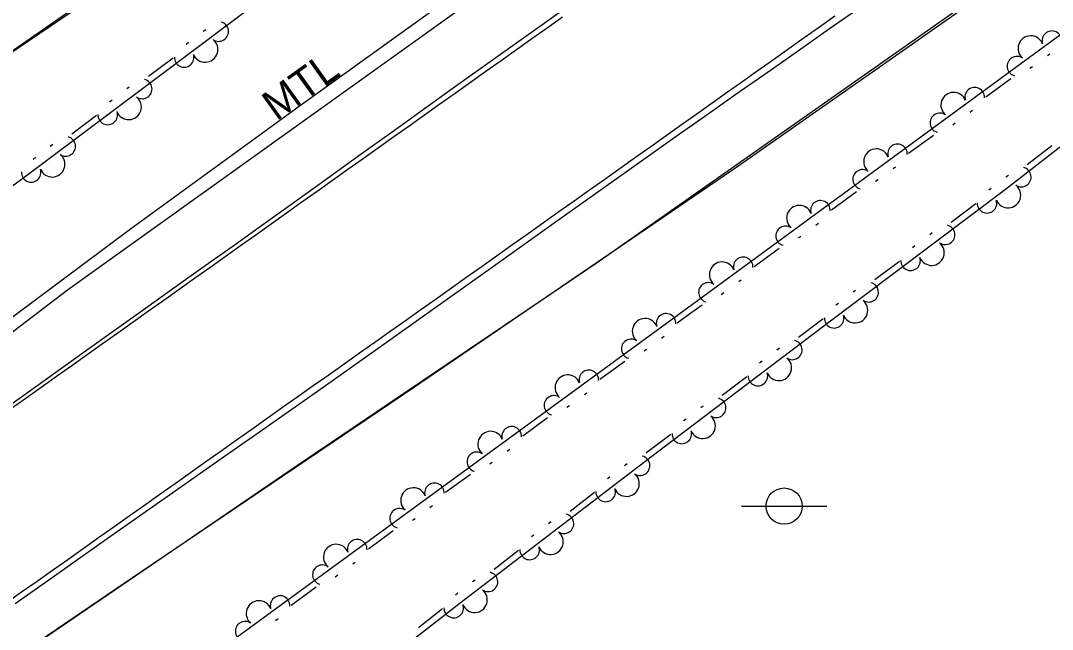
# Model space of a CAD drawing. Extents: x 1577032 to 1581865, y 611492 to 615011.
# Drawn here: x 1579944.1 to 1580081.3, y 613426.5 to 613507.4 of the extents above; entities that cross this region are included whole.
import ezdxf

# ---------------------------------------------------------------- set-up
doc = ezdxf.new("R2010")
doc.units = 0
for name, color, linetype in [('Exist Guardrail', 7, 'Continuous'), ('Exist Guardrail Text', 7, 'Continuous'), ('Exist Other Culture Fence Line', 7, 'Continuous'), ('Exist Roads EOP', 7, 'Continuous'), ('Exist Roads EOT', 7, 'Continuous'), ('Exist Utilities Telephone Pole CELL', 7, 'Continuous'), ('Old_Level_11', 7, 'Continuous'), ('Old_Level_7', 7, 'Continuous'), ('Old_Level_8', 7, 'Continuous')]:
    doc.layers.add(name, color=color, linetype=linetype)

msp = doc.modelspace()

# ---------------------------------------------------------------- linework, layer by layer
at = {"layer": 'Exist Guardrail'}
for points in [[(1580204.94, 613604.14), (1580176.13, 613584.66), (1580156.54, 613571.08), (1580137.28, 613557.36), (1580118.21, 613543.22), (1580106.98, 613535), (1580070.56, 613509.77), (1580039.34, 613487.9), (1579996.35, 613458.56), (1579960.14, 613434.1), (1579928.53, 613412.65), (1579891.13, 613387.42), (1579884.09, 613382.52), (1579876.58, 613377.52), (1579866.53, 613371.18), (1579856.35, 613364.93), (1579850.36, 613361.17), (1579845.45, 613357.94), (1579839.56, 613353.95), (1579830.4, 613347.61), (1579818.74, 613338.59)], [(1579803.47, 613361.24), (1579813.22, 613367.43), (1579823.08, 613374.23), (1579830.58, 613379.53), (1579837.27, 613384.79), (1579852.67, 613397), (1579895.77, 613430.11), (1579929.09, 613455.38), (1579950.36, 613471.62), (1580008.67, 613513.38), (1580026.15, 613525.93), (1580069.24, 613558.01)]]:
    msp.add_lwpolyline(points, dxfattribs=at)
at = {"layer": 'Exist Other Culture Fence Line'}
msp.add_line((1579781.84, 613393.87), (1580062.36, 613584.21), dxfattribs=at)
at = {"layer": 'Exist Roads EOP'}
for points in [[(1580084.36, 613557.19), (1580076.66, 613551.75), (1580068.98, 613546.33), (1580061.34, 613540.93), (1580054.02, 613535.74), (1580047.04, 613530.77), (1580040.08, 613525.79), (1580032.77, 613520.57), (1580025.16, 613515.14), (1580017.42, 613509.63), (1580009.6, 613504.06), (1580001.65, 613498.39), (1579993.53, 613492.57), (1579989.41, 613489.62), (1579985.26, 613486.64), (1579981.12, 613483.67), (1579976.97, 613480.7), (1579972.82, 613477.74), (1579968.67, 613474.78), (1579964.53, 613471.83), (1579960.42, 613468.9), (1579952.29, 613463.09), (1579944.26, 613457.35), (1579936.29, 613451.71)], [(1579943.41, 613429.9), (1579947.57, 613432.85), (1579955.65, 613438.57), (1579963.48, 613444.07), (1579971.37, 613449.57), (1579975.46, 613452.43), (1579983.59, 613458.14), (1579991.38, 613463.65), (1579998.91, 613469), (1580007.01, 613474.76), (1580015.08, 613480.52), (1580022.98, 613486.15), (1580030.97, 613491.81), (1580035.08, 613494.69), (1580039.22, 613497.6), (1580043.38, 613500.51), (1580047.53, 613503.42), (1580051.68, 613506.33), (1580055.83, 613509.24), (1580063.97, 613514.93), (1580071.99, 613520.53), (1580076.13, 613523.43), (1580080.28, 613526.36), (1580088.37, 613532.14)]]:
    msp.add_lwpolyline(points, dxfattribs=at)
at = {"layer": 'Exist Roads EOT'}
for points in [[(1579942.24, 613430), (1579944.28, 613431.45), (1579946.32, 613432.89), (1579948.36, 613434.34), (1579950.4, 613435.78), (1579952.44, 613437.22), (1579954.48, 613438.67), (1579956.52, 613440.11), (1579958.56, 613441.55), (1579960.6, 613443), (1579962.64, 613444.44), (1579964.68, 613445.88), (1579966.72, 613447.33), (1579968.77, 613448.77), (1579970.81, 613450.22), (1579972.85, 613451.66), (1579974.89, 613453.1), (1579976.93, 613454.55), (1579978.97, 613455.99), (1579981.01, 613457.43), (1579983.05, 613458.88), (1579985.09, 613460.32), (1579987.13, 613461.76), (1579989.17, 613463.21), (1579991.21, 613464.65), (1579993.25, 613466.1), (1579995.29, 613467.54), (1579997.33, 613468.99), (1579999.37, 613470.43), (1580001.41, 613471.88), (1580003.45, 613473.32), (1580005.49, 613474.77), (1580007.53, 613476.21), (1580009.56, 613477.66), (1580011.6, 613479.11), (1580013.64, 613480.55), (1580015.68, 613482), (1580017.72, 613483.44), (1580019.76, 613484.89), (1580021.8, 613486.33), (1580023.84, 613487.78), (1580025.88, 613489.22), (1580027.92, 613490.67), (1580029.96, 613492.11), (1580032, 613493.56), (1580034.03, 613495.01), (1580036.07, 613496.45), (1580038.11, 613497.9), (1580040.15, 613499.34), (1580042.19, 613500.79), (1580044.23, 613502.24), (1580046.26, 613503.68), (1580048.3, 613505.13), (1580050.34, 613506.58), (1580052.38, 613508.02)], [(1580016.17, 613507.85), (1580014.13, 613506.4), (1580012.09, 613504.95), (1580010.05, 613503.51), (1580008.01, 613502.06), (1580005.98, 613500.61), (1580003.94, 613499.17), (1580001.9, 613497.72), (1579999.86, 613496.27), (1579997.82, 613494.82), (1579995.79, 613493.38), (1579993.75, 613491.93), (1579991.71, 613490.48), (1579989.67, 613489.03), (1579987.64, 613487.59), (1579985.6, 613486.14), (1579983.56, 613484.69), (1579981.52, 613483.24), (1579979.49, 613481.79), (1579977.45, 613480.34), (1579975.41, 613478.89), (1579973.38, 613477.45), (1579971.34, 613476), (1579969.3, 613474.55), (1579967.26, 613473.1), (1579965.23, 613471.65), (1579963.19, 613470.2), (1579961.15, 613468.76), (1579959.11, 613467.31), (1579957.08, 613465.86), (1579955.04, 613464.41), (1579953, 613462.96), (1579950.96, 613461.51), (1579948.92, 613460.07), (1579946.88, 613458.63), (1579944.84, 613457.18), (1579942.8, 613455.74)]]:
    msp.add_lwpolyline(points, dxfattribs=at)
at = {"layer": 'Exist Utilities Telephone Pole CELL'}
for p, q in [((1580039.96, 613442.86), (1580051.3, 613442.86)), ((1580045.63, 613442.86), (1580045.63, 613442.86))]:
    msp.add_line(p, q, dxfattribs=at)
msp.add_circle((1580045.63, 613442.86), 2.41, dxfattribs=at)
at = {"layer": 'Old_Level_11'}
for points in [[(1580051.87, 613585.39), (1580061.47, 613572.73), (1579996.51, 613525.49), (1579945.64, 613487.29), (1579897.32, 613451.55), (1579822.91, 613399.27), (1579811.96, 613395.92), (1579808.09, 613406.33), (1579821.69, 613416.56), (1579845.45, 613434.15), (1579862.33, 613450.05), (1579875.96, 613465.26), (1579902.05, 613484.23), (1579938.2, 613508.25), (1579969.9, 613528.72), (1580051.73, 613585.05)], [(1580156.06, 613559.3), (1580161.76, 613552.9), (1580150.95, 613543.94), (1580133.01, 613530.08), (1580113.63, 613514.92), (1580094.48, 613500.02), (1580075.04, 613484.95), (1580051.08, 613466.93), (1580027.89, 613449.31), (1580002.55, 613429.96), (1579984.13, 613415.59), (1579962.72, 613399.84), (1579922.89, 613372.21), (1579876.06, 613342.54), (1579870.92, 613340.95), (1579866.8, 613349.13), (1579884.06, 613361.44), (1579915.37, 613383.81), (1579973.43, 613425.83), (1580032.77, 613469.22), (1580081.59, 613504.98), (1580153.92, 613556.9)], [(1579968.75, 613506.18), (1579968.42, 613505.93)], [(1579966.46, 613504.46), (1579966.13, 613504.21)], [(1579964.41, 613502.4), (1579961.13, 613499.94)], [(1580080.62, 613502.75), (1580080.95, 613502.99)], [(1580078.3, 613501.05), (1580078.63, 613501.3)], [(1580072.44, 613497.26), (1580075.75, 613499.69)], [(1579958.58, 613498.55), (1579958.26, 613498.3)], [(1579956.29, 613496.82), (1579955.96, 613496.57)], [(1580070.36, 613495.24), (1580070.69, 613495.48)], [(1579954.24, 613494.77), (1579950.96, 613492.31)], [(1580068.05, 613493.54), (1580068.38, 613493.78)], [(1580062.18, 613489.75), (1580065.49, 613492.17)], [(1579948.42, 613490.91), (1579948.09, 613490.67)], [(1580081.2, 613490.76), (1580077.96, 613488.24)], [(1579946.12, 613489.19), (1579945.8, 613488.94)], [(1580060.11, 613487.72), (1580060.44, 613487.97)], [(1580057.79, 613486.03), (1580058.12, 613486.27)], [(1580075.44, 613486.81), (1580075.11, 613486.56)], [(1580051.93, 613482.24), (1580055.24, 613484.66)], [(1580073.17, 613485.08), (1580072.84, 613484.83)], [(1580071.12, 613483.03), (1580067.85, 613480.56)], [(1580049.85, 613480.21), (1580050.18, 613480.45)], [(1580065.3, 613479.16), (1580064.98, 613478.92)], [(1580047.54, 613478.51), (1580047.87, 613478.76)], [(1580063.01, 613477.44), (1580062.68, 613477.19)], [(1580041.67, 613474.72), (1580044.98, 613477.15)], [(1580060.96, 613475.39), (1580057.68, 613472.92)], [(1580039.6, 613472.7), (1580039.93, 613472.94)], [(1580037.28, 613471), (1580037.61, 613471.24)], [(1580055.14, 613471.52), (1580054.82, 613471.28)], [(1580031.41, 613467.21), (1580033.25, 613468.55), (1580034.72, 613469.63)], [(1580052.85, 613469.8), (1580052.52, 613469.55)], [(1580050.8, 613467.75), (1580050.58, 613467.58), (1580047.53, 613465.26)], [(1580029.34, 613465.18), (1580029.67, 613465.43)], [(1580027.02, 613463.49), (1580027.35, 613463.73)], [(1580045, 613463.85), (1580044.67, 613463.6)], [(1580021.15, 613459.71), (1580024.46, 613462.13)], [(1580042.71, 613462.12), (1580042.38, 613461.87)], [(1580040.67, 613460.05), (1580037.41, 613457.57)], [(1580019.08, 613457.68), (1580019.41, 613457.92)], [(1580016.76, 613455.99), (1580017.09, 613456.23)], [(1580034.87, 613456.16), (1580034.55, 613455.91)], [(1580010.89, 613452.2), (1580014.2, 613454.62)], [(1580032.59, 613454.43), (1580032.26, 613454.18)], [(1580030.55, 613452.36), (1580027.4, 613449.97), (1580027.28, 613449.88)], [(1580008.82, 613450.18), (1580009.15, 613450.42)], [(1580006.5, 613448.48), (1580006.83, 613448.72)], [(1580024.75, 613448.46), (1580024.43, 613448.21)], [(1580000.63, 613444.7), (1580003.94, 613447.12)], [(1580022.47, 613446.72), (1580022.15, 613446.47)], [(1580020.44, 613444.65), (1580017.18, 613442.16)], [(1579998.55, 613442.67), (1579998.88, 613442.92)], [(1579996.24, 613440.98), (1579996.57, 613441.22)], [(1580014.65, 613440.75), (1580014.32, 613440.5)], [(1579990.37, 613437.19), (1579993.68, 613439.61)], [(1580012.37, 613439), (1580012.04, 613438.76)], [(1580010.34, 613436.94), (1580007.08, 613434.45)], [(1579988.29, 613435.17), (1579988.62, 613435.41)], [(1579985.97, 613433.47), (1579986.3, 613433.72)], [(1580004.55, 613433.03), (1580004.22, 613432.78)], [(1579980.1, 613429.69), (1579983.41, 613432.11)], [(1580002.27, 613431.29), (1580001.94, 613431.04)], [(1580000.24, 613429.2), (1579997.01, 613426.67)], [(1579978.03, 613427.66), (1579978.36, 613427.91)]]:
    msp.add_lwpolyline(points, dxfattribs=at)
for centre, radius, start, end in [((1579970.47, 613505.93), 1.3, 235.34, 76.1366), ((1579968.67, 613503.55), 1.69, 202.8688, 50.9413), ((1580078.42, 613503.68), 1.69, 22.1921, 230.2646), ((1580081.22, 613504.71), 1.3, 356.9968, 197.7934), ((1579965.88, 613502.49), 1.3, 177.6735, 18.4701), ((1580076.58, 613501.32), 1.3, 54.6633, 255.4599), ((1579960.31, 613498.3), 1.3, 235.34, 76.1366), ((1580070.96, 613497.2), 1.3, 356.9968, 197.7934), ((1579958.5, 613495.92), 1.69, 202.8688, 50.9413), ((1580068.16, 613496.16), 1.69, 22.1921, 230.2646), ((1579955.72, 613494.85), 1.3, 177.6735, 18.4701), ((1580066.33, 613493.8), 1.3, 54.6633, 255.4599), ((1579950.14, 613490.67), 1.3, 235.34, 76.1366), ((1580057.9, 613488.65), 1.69, 22.1921, 230.2646), ((1580060.71, 613489.68), 1.3, 356.9968, 197.7934), ((1579948.34, 613488.29), 1.69, 202.8688, 50.9413), ((1579945.55, 613487.22), 1.3, 177.2518, 18.0483), ((1580056.07, 613486.29), 1.3, 54.6633, 255.4599), ((1580077.16, 613486.59), 1.3, 236.2325, 77.0291), ((1580075.4, 613484.18), 1.69, 203.7613, 51.8338), ((1580050.45, 613482.17), 1.3, 356.9968, 197.7934), ((1580072.6, 613483.11), 1.3, 177.7048, 18.5014), ((1580047.65, 613481.14), 1.69, 22.1921, 230.2646), ((1580067.03, 613478.92), 1.3, 235.3713, 76.1679), ((1580045.82, 613478.78), 1.3, 54.6633, 255.4599), ((1580065.23, 613476.54), 1.69, 202.9001, 50.9726), ((1580037.39, 613473.62), 1.69, 22.1921, 230.2646), ((1580040.19, 613474.66), 1.3, 356.9968, 197.7934), ((1580062.44, 613475.47), 1.3, 177.7048, 18.5014), ((1580035.56, 613471.26), 1.3, 54.6633, 255.4599), ((1580056.87, 613471.28), 1.3, 235.3713, 76.1679), ((1580055.06, 613468.9), 1.69, 202.9001, 50.9726), ((1580029.94, 613467.15), 1.3, 356.9443, 197.7409), ((1580052.28, 613467.83), 1.3, 177.7048, 18.5014), ((1580027.14, 613466.11), 1.69, 22.1396, 230.2121), ((1580025.3, 613463.76), 1.3, 54.6108, 255.4074), ((1580046.72, 613463.62), 1.3, 235.6615, 76.4581), ((1580044.93, 613461.23), 1.69, 203.1903, 51.2628), ((1580016.87, 613458.61), 1.69, 22.1396, 230.2121), ((1580019.68, 613459.64), 1.3, 356.9443, 197.7409), ((1580042.15, 613460.14), 1.3, 177.995, 18.7916), ((1580015.04, 613456.25), 1.3, 54.6108, 255.4074), ((1580036.6, 613455.93), 1.3, 235.6615, 76.4581), ((1580034.81, 613453.54), 1.69, 203.1903, 51.2628), ((1580006.61, 613451.11), 1.69, 22.1396, 230.2121), ((1580009.41, 613452.14), 1.3, 356.9443, 197.7409), ((1580032.03, 613452.45), 1.3, 177.995, 18.7916), ((1580004.78, 613448.75), 1.3, 54.6108, 255.4074), ((1580026.48, 613448.23), 1.3, 235.8074, 76.604), ((1579999.15, 613444.63), 1.3, 356.9443, 197.7409), ((1580024.69, 613445.84), 1.69, 203.3362, 51.4087), ((1579996.35, 613443.6), 1.69, 22.1396, 230.2121), ((1580021.91, 613444.75), 1.3, 178.1409, 18.9375), ((1579994.52, 613441.24), 1.3, 54.6108, 255.4074), ((1580016.37, 613440.52), 1.3, 235.8074, 76.604), ((1580014.59, 613438.12), 1.69, 203.3362, 51.4087), ((1579986.09, 613436.1), 1.69, 22.1396, 230.2121), ((1579988.89, 613437.13), 1.3, 356.9443, 197.7409), ((1580011.81, 613437.03), 1.3, 178.1409, 18.9375), ((1579984.25, 613433.74), 1.3, 54.6108, 255.4074), ((1580006.27, 613432.8), 1.3, 235.8074, 76.604), ((1579978.63, 613429.63), 1.3, 356.9443, 197.7409), ((1580004.49, 613430.4), 1.69, 203.3362, 51.4087), ((1579975.82, 613428.59), 1.69, 22.1396, 230.2121), ((1580001.71, 613429.31), 1.3, 178.7222, 19.5187), ((1579973.99, 613426.24), 1.3, 54.6108, 255.4074)]:
    msp.add_arc(centre, radius, start, end, dxfattribs=at)
at = {"layer": 'Old_Level_7'}
for points in [[(1580204.41, 613605.7), (1580184.66, 613591.04), (1580164.93, 613576.99), (1580138.26, 613557.96), (1580109.19, 613537.33), (1580079.14, 613516.2), (1580044.46, 613491.82), (1580020.63, 613475.12), (1579980.8, 613448.19), (1579942.82, 613422.24), (1579900.08, 613391.73), (1579828.5, 613345.35)], [(1579812.78, 613367.87), (1579846.1, 613394.34), (1579869.39, 613412.87), (1579901.73, 613436.93), (1579937.04, 613463.54), (1579958.77, 613479.72), (1579981.15, 613496.02), (1579999.12, 613508.9), (1580021.83, 613525.18), (1580038.37, 613537.17), (1580048.82, 613544.69)]]:
    msp.add_lwpolyline(points, dxfattribs=at)
at = {"layer": 'Old_Level_8'}
msp.add_lwpolyline([(1580005.94, 613678.54), (1580001.69, 613675.94), (1580063.69, 613587.13), (1579885.94, 613463.7), (1579781.84, 613393.87)], dxfattribs=at)

# ---------------------------------------------------------------- texts
at = {"layer": 'Exist Guardrail Text'}
msp.add_text('MTL', height=4, rotation=35.6114, dxfattribs=at).set_placement((1579978.14, 613493.97))

doc.saveas('drawing.dxf')
